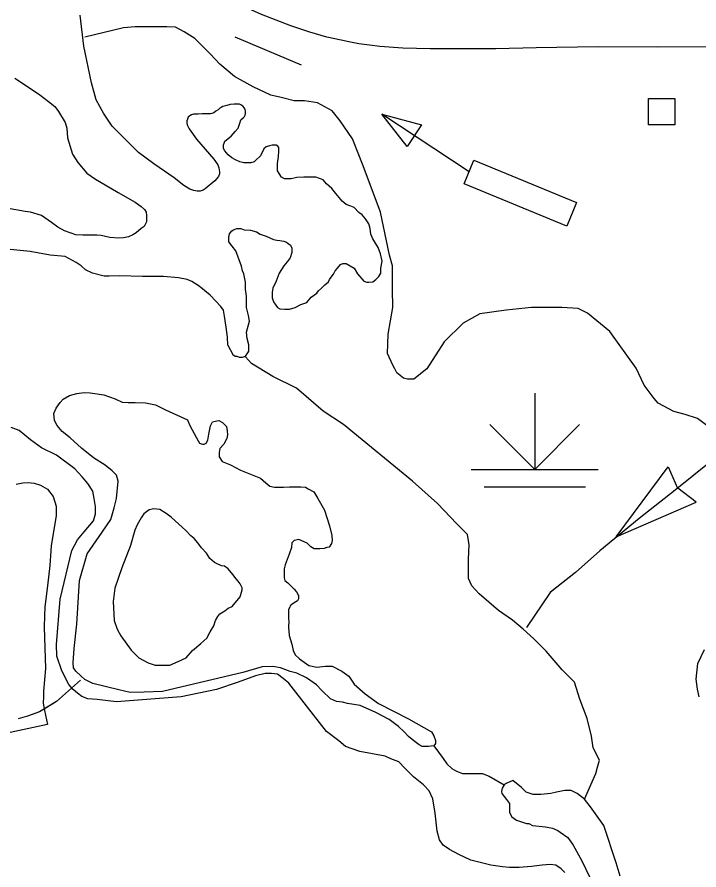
# Model space of a CAD drawing. Extents: x 1084508 to 1142749, y 1057638 to 1093403.
# Drawn here: x 1117599 to 1118442, y 1061446 to 1062500 of the extents above; entities that cross this region are included whole.
import ezdxf

# ---------------------------------------------------------------- set-up
doc = ezdxf.new("R2010")
doc.units = 0
for name, color, linetype in [('Level 15', 7, 'Continuous'), ('Level 35', 7, 'Continuous'), ('Level 43', 7, 'Continuous'), ('Level 44', 7, 'Continuous'), ('Level 46', 7, 'Continuous'), ('Level 47', 7, 'Continuous'), ('Level 56', 7, 'Continuous')]:
    doc.layers.add(name, color=color, linetype=linetype)

msp = doc.modelspace()

# ---------------------------------------------------------------- linework, layer by layer
at = {"layer": 'Level 15'}
for points in [[(1117999.8, 1062471), (1117982.1, 1062475), (1117961.1, 1062481.2), (1117937.3, 1062489.1), (1117901, 1062502.9), (1117874.2, 1062514.7), (1117839.7, 1062530.4), (1117796.4, 1062549.2), (1117748.1, 1062570.8), (1117707.1, 1062589.2), (1117667.8, 1062607), (1117621.7, 1062627.4), (1117567.1, 1062650.1), (1117534.1, 1062663.7), (1117475.4, 1062690.5), (1117439, 1062706.1), (1117384.5, 1062730.4), (1117331.2, 1062755.2), (1117281.1, 1062776.9), (1117235.7, 1062796), (1117212.2, 1062805.4), (1117183.1, 1062815.7), (1117160.9, 1062822.9), (1117142.2, 1062827.6)], [(1118451.8, 1062463), (1118390.7, 1062462.6), (1118317.1, 1062462.9), (1118240.8, 1062461.7), (1118190.9, 1062460.5), (1118141.4, 1062460.3), (1118109.5, 1062460.3), (1118075.9, 1062461.5), (1118047.6, 1062463.4), (1118034.8, 1062464.8), (1118021.6, 1062466.7), (1118009.3, 1062469.1), (1117999.8, 1062471)]]:
    msp.add_lwpolyline(points, dxfattribs=at)
at = {"layer": 'Level 35'}
for points in [[(1117716.5, 1062364.8), (1117706, 1062381.1), (1117696.7, 1062397.4), (1117690.9, 1062418.3), (1117681.6, 1062463.7), (1117676.9, 1062502.1)], [(1117596.4, 1062424.4), (1117609.5, 1062415.7), (1117627.4, 1062403.5), (1117638.1, 1062395.3), (1117645.9, 1062389), (1117650.2, 1062383.2), (1117658.5, 1062369.6), (1117660.4, 1062362.3), (1117661.4, 1062350.6), (1117667.7, 1062330.2), (1117674, 1062320), (1117685.2, 1062306.9), (1117695.9, 1062299.2), (1117708, 1062292.4), (1117724, 1062283.1), (1117744.9, 1062271), (1117752.6, 1062265.7), (1117756.5, 1062261.8), (1117758.5, 1062258.4), (1117758.9, 1062254.5), (1117758.9, 1062251.1), (1117758.9, 1062246.7), (1117756, 1062240.9), (1117752.6, 1062238.5), (1117746.3, 1062233.1), (1117742, 1062230.7), (1117736.6, 1062228.3), (1117730.8, 1062226.8), (1117725, 1062226.3), (1117713.8, 1062227.3), (1117703.1, 1062229.7), (1117697.8, 1062230.2), (1117688.6, 1062230.2), (1117680.3, 1062230.2), (1117671.6, 1062230.7), (1117657.5, 1062235.6), (1117649.3, 1062239.9), (1117641.5, 1062245.8), (1117629.4, 1062254.5), (1117615.8, 1062258.4), (1117609, 1062259.4), (1117574.1, 1062265.7)], [(1117880.1, 1062377), (1117880.8, 1062378.6), (1117881.3, 1062380.7), (1117881.3, 1062383), (1117881, 1062385.8), (1117878.5, 1062389.1), (1117876.4, 1062390.7), (1117873.8, 1062392.1), (1117867.3, 1062392.1), (1117862.6, 1062391.7), (1117858.5, 1062390.5), (1117853.3, 1062389.3), (1117851.5, 1062387.9), (1117849.6, 1062387), (1117847.5, 1062384.9), (1117844.7, 1062383.3), (1117842.2, 1062381.4), (1117839.8, 1062380.5), (1117838.2, 1062380.2), (1117833.1, 1062380), (1117828, 1062380), (1117823.1, 1062379.8), (1117817, 1062379.6), (1117814.7, 1062379.1), (1117812.4, 1062377.7), (1117810.5, 1062376.1), (1117809.8, 1062373.7), (1117808.9, 1062371.4), (1117808.9, 1062368.8), (1117809.1, 1062366.5), (1117811.9, 1062361.4), (1117820.8, 1062348.8), (1117842.4, 1062324.2), (1117847.1, 1062317.2), (1117848.5, 1062313.2), (1117849.4, 1062308.6), (1117849.1, 1062305.8), (1117848.2, 1062302.8), (1117843.6, 1062297.2), (1117831.7, 1062287.6), (1117828.9, 1062285.8), (1117825.4, 1062284.6), (1117824, 1062284.4), (1117821.5, 1062284.6), (1117817.7, 1062285.3), (1117812.6, 1062287.2), (1117805.2, 1062291.4), (1117793.1, 1062301.1), (1117768, 1062318.3), (1117749.1, 1062332.3), (1117735.1, 1062346.2), (1117716.5, 1062364.8)], [(1118005.7, 1062268), (1118000.8, 1062272.3), (1117999.4, 1062274.4), (1117993, 1062281.5), (1117988.1, 1062287.8), (1117981.7, 1062293.5), (1117977.5, 1062298.4), (1117968.3, 1062302), (1117953.4, 1062302), (1117944.9, 1062301.3), (1117937.9, 1062299.9), (1117932.9, 1062299.9), (1117929.4, 1062299.9), (1117925.9, 1062302), (1117920.9, 1062309.8), (1117920.9, 1062318.9), (1117922.3, 1062327.4), (1117922.7, 1062334.2), (1117922.4, 1062338.4), (1117921.3, 1062340), (1117919.2, 1062341.4), (1117917.5, 1062341.4), (1117914.5, 1062341.4), (1117911, 1062340.5), (1117907.1, 1062339.5), (1117904, 1062336.7), (1117899.9, 1062328.4), (1117893.8, 1062322.3), (1117892.2, 1062320.9), (1117887.8, 1062319.7), (1117884, 1062319.7), (1117879.4, 1062319.7), (1117874.5, 1062320.9), (1117868.9, 1062323.2), (1117864.5, 1062325.8), (1117860.1, 1062329.3), (1117855.9, 1062334.6), (1117854.3, 1062337.2), (1117854.3, 1062339.8), (1117854.3, 1062341.9), (1117855.2, 1062343.7), (1117855.9, 1062346.5), (1117863.8, 1062352.6), (1117868.7, 1062358.1), (1117872.4, 1062362.6), (1117873.3, 1062365.1), (1117874.3, 1062368.6), (1117875.7, 1062372.8), (1117878.9, 1062375.4), (1117880.1, 1062377)], [(1117923, 1062183.2), (1117919.5, 1062173.3), (1117915.3, 1062164.8), (1117914.5, 1062159.8), (1117914.5, 1062152.8), (1117916, 1062147.8), (1117918.8, 1062143.6), (1117920.9, 1062140.8), (1117923.7, 1062139.3), (1117930.1, 1062138.6), (1117935.7, 1062138.6), (1117942.8, 1062140.8), (1117949.9, 1062144.3), (1117957, 1062147.1), (1117962.6, 1062153.5), (1117969.7, 1062158.4), (1117971.8, 1062161.3), (1117975.3, 1062164.8), (1117979.6, 1062169), (1117983.8, 1062172.6), (1117985.2, 1062175.4), (1117987.3, 1062178.2), (1117990.2, 1062181.8), (1117992.3, 1062186), (1117995.1, 1062189.5), (1117998.7, 1062193.8), (1118001.5, 1062195.2), (1118003.6, 1062195.2), (1118005.7, 1062195.2), (1118015.6, 1062189.5), (1118019.9, 1062182.5), (1118027.6, 1062173.3), (1118031.2, 1062171.9), (1118034, 1062171.9), (1118038.9, 1062172.6), (1118042.5, 1062175.4), (1118046, 1062178.9), (1118048.8, 1062183.2), (1118048.8, 1062189.5), (1118050.3, 1062198), (1118048.1, 1062207.2), (1118045.3, 1062215), (1118038.9, 1062225.6), (1118036.1, 1062231.3), (1118035.4, 1062238.3), (1118034, 1062244), (1118029.8, 1062250.4), (1118025.5, 1062255.3), (1118021.3, 1062258.1), (1118015.6, 1062264.5), (1118011.4, 1062265.9), (1118005.7, 1062268)], [(1117859.4, 1062094.1), (1117865.8, 1062082.8), (1117868.6, 1062080.7), (1117870.7, 1062080.7), (1117873.5, 1062079.2), (1117877.8, 1062079.2), (1117881.3, 1062080.7), (1117884.1, 1062084.9), (1117885.6, 1062087), (1117885.6, 1062094.8), (1117883.4, 1062102.6), (1117882.7, 1062110.3), (1117886.3, 1062123.8), (1117884.9, 1062130.9), (1117882.7, 1062140.8), (1117882.7, 1062145.7), (1117882.7, 1062149.2), (1117882.7, 1062154.9), (1117881.3, 1062163.4), (1117881.3, 1062171.9), (1117879.2, 1062182.5), (1117877.8, 1062186), (1117876.4, 1062191.7), (1117869.3, 1062210.8), (1117865.1, 1062216.4), (1117860.8, 1062222.1), (1117860.8, 1062227.7), (1117861.5, 1062232), (1117864.4, 1062235.5), (1117866.5, 1062236.9), (1117870.7, 1062238.3), (1117875.7, 1062238.3), (1117879.9, 1062236.9), (1117887.7, 1062236.2), (1117894.8, 1062234.1), (1117899.7, 1062231.3), (1117906.8, 1062229.1), (1117916, 1062224.9), (1117920.2, 1062224.2), (1117923.7, 1062223.5), (1117928.7, 1062222.8), (1117932.2, 1062221.4), (1117934.3, 1062220), (1117937.2, 1062217.8), (1117938.6, 1062214.3), (1117938.6, 1062208.6), (1117936.5, 1062202.3), (1117932.9, 1062197.3), (1117928.7, 1062192.4), (1117923, 1062183.2)], [(1117859.4, 1062094.1), (1117859.2, 1062104.3), (1117857.5, 1062116.4), (1117855.3, 1062130.1), (1117854.2, 1062137.3), (1117850.9, 1062142.2), (1117844.9, 1062148.8), (1117837.7, 1062156), (1117831.1, 1062161.5), (1117828.4, 1062163.7), (1117822.9, 1062168.1), (1117815.2, 1062173), (1117809.1, 1062175.2), (1117798.7, 1062177.4), (1117780, 1062179), (1117754.2, 1062179), (1117725.6, 1062180.1), (1117712.9, 1062179.6), (1117706.9, 1062179.6), (1117692.1, 1062183.4), (1117683.8, 1062187.3), (1117678.3, 1062192.2), (1117672.3, 1062196.6), (1117658.5, 1062203.8), (1117639.8, 1062205.4), (1117615.1, 1062209.8), (1117577.7, 1062213.7)], [(1118300.2, 1061533.2), (1118314.4, 1061564.9), (1118316.6, 1061572.5), (1118318.8, 1061581.3), (1118311.2, 1061596.6), (1118309, 1061610.8), (1118303.5, 1061632.7), (1118294.7, 1061656.8), (1118288.2, 1061677.6), (1118272.9, 1061692.9), (1118253.2, 1061715.9), (1118237.8, 1061731.2), (1118224.7, 1061743.3), (1118211.6, 1061754.2), (1118194.1, 1061766.3), (1118170, 1061787.1), (1118161.3, 1061796.9), (1118156.9, 1061805.7), (1118156.9, 1061829.8), (1118158, 1061847.3), (1118155.8, 1061860.4), (1118142.7, 1061873.5), (1118118.6, 1061898.7), (1118087.9, 1061926.1), (1118002.6, 1061996.1), (1117977.4, 1062012.6), (1117944.6, 1062041), (1117915.1, 1062055.3), (1117888.8, 1062071.7), (1117881.4, 1062079.8)], [(1117673.1, 1061749.3), (1117676.3, 1061803.5), (1117685.9, 1061836.5), (1117704.3, 1061863.1), (1117714.8, 1061878.7), (1117718.9, 1061893), (1117722.1, 1061904.9), (1117724, 1061926), (1117722.1, 1061933.4), (1117716.6, 1061938.9), (1117707.9, 1061945.8), (1117693.7, 1061954.9), (1117678.6, 1061966.9), (1117664.8, 1061979.7), (1117654.7, 1061987.5), (1117648.7, 1061994.9), (1117645.5, 1062001.3), (1117644.6, 1062009.6), (1117647.4, 1062016.4), (1117652.4, 1062023.3), (1117656.1, 1062027.5), (1117663.9, 1062032), (1117673.1, 1062034.3), (1117682.2, 1062035.7), (1117689.6, 1062035.3), (1117706.1, 1062033), (1117720.3, 1062027.9), (1117729, 1062023.8), (1117736.4, 1062023.3), (1117745.1, 1062023.3), (1117757.9, 1062022.9), (1117770.3, 1062020.6), (1117782.7, 1062014.1), (1117796, 1062008.2), (1117809.8, 1062001.8), (1117812.1, 1061995.8), (1117815.3, 1061989.4), (1117823.1, 1061976), (1117824.5, 1061973.3), (1117828.1, 1061971.9), (1117830.4, 1061971.9), (1117832.7, 1061973.3), (1117835, 1061977), (1117835.9, 1061984.3), (1117837.3, 1061990.3), (1117838.2, 1061994.4), (1117840.5, 1061999.5), (1117846, 1062000.8), (1117848.3, 1062001.3), (1117852.9, 1061998.5), (1117857.9, 1061993.9), (1117858.9, 1061988.4), (1117859.3, 1061983.4), (1117858.4, 1061978.8), (1117854.7, 1061971.9), (1117849.7, 1061966.4), (1117848.8, 1061961.4), (1117848.8, 1061956.3), (1117852.4, 1061950.3)], [(1117852.4, 1061950.3), (1117862.8, 1061946.5), (1117875.3, 1061939.8), (1117899.8, 1061929.7), (1117906.5, 1061923.9), (1117911.3, 1061920.1), (1117917.1, 1061918.6), (1117922.4, 1061918.6), (1117928.2, 1061918.6), (1117935.9, 1061919.1), (1117944, 1061919.1), (1117949.8, 1061919.1), (1117955.6, 1061918.6), (1117958.9, 1061916.7), (1117965.7, 1061912.9), (1117971, 1061904.7), (1117979.1, 1061890.3), (1117985.4, 1061871), (1117988.3, 1061859), (1117988.7, 1061852.7), (1117987.8, 1061848.9), (1117984.9, 1061844.6), (1117982, 1061844.1), (1117978.7, 1061843.1), (1117973.4, 1061842.6), (1117966.2, 1061842.6), (1117962.3, 1061845), (1117959.9, 1061847), (1117957.5, 1061849.4), (1117947.4, 1061854.2), (1117941.6, 1061852.7), (1117938.7, 1061849.9), (1117938.3, 1061844.1), (1117935.4, 1061835.9), (1117930.6, 1061822.9), (1117929.1, 1061817.6), (1117929.1, 1061814.3), (1117929.1, 1061811.4), (1117929.1, 1061806.6), (1117930.1, 1061803.2), (1117933.9, 1061800.3), (1117937.8, 1061796.5), (1117941.6, 1061792.6), (1117944.5, 1061789.2), (1117946.9, 1061784.9), (1117946.9, 1061783), (1117946.9, 1061780.6), (1117945.5, 1061778.2), (1117941.6, 1061775.8), (1117938.7, 1061773.9), (1117936.8, 1061771.9), (1117936.3, 1061770.5), (1117934.4, 1061767.6), (1117934.4, 1061765.7), (1117934.4, 1061762.8), (1117934.4, 1061760.4), (1117934.4, 1061758.9), (1117934.4, 1061755.1), (1117934.9, 1061753.7), (1117934.6, 1061745.8), (1117935.2, 1061735.2)], [(1117789.6, 1061881.5), (1117783.2, 1061886.1), (1117775.4, 1061891.1), (1117768, 1061892.1), (1117762.4, 1061890.8), (1117755.6, 1061885.6), (1117752.4, 1061881), (1117747.4, 1061872.3), (1117744.6, 1061865.4), (1117739.1, 1061846.6), (1117728.6, 1061819.1), (1117719.9, 1061793.8), (1117718, 1061777.3), (1117718.9, 1061753.9), (1117722.6, 1061743.3), (1117727.2, 1061735.1), (1117740, 1061717.2), (1117749.7, 1061708), (1117761.1, 1061701.6), (1117769.9, 1061698.8), (1117779, 1061698.8), (1117787.8, 1061698.8), (1117798.3, 1061703.4), (1117807.9, 1061708), (1117815.7, 1061716.7), (1117826.3, 1061725.4), (1117833.6, 1061731.9), (1117837.9, 1061740), (1117842.3, 1061747.5), (1117844.2, 1061753.9), (1117847.4, 1061759), (1117849.7, 1061762.2), (1117855.7, 1061765.8), (1117859.8, 1061769), (1117864.8, 1061771.3)], [(1117803, 1061869.2), (1117798.8, 1061873.1), (1117789.6, 1061881.5)], [(1117864.8, 1061771.3), (1117874.8, 1061783.2), (1117877.2, 1061791.7), (1117877.2, 1061794.5), (1117874.9, 1061799.3), (1117872.4, 1061802.7), (1117870, 1061805.6), (1117865.7, 1061810.9), (1117859.9, 1061817.6), (1117855.6, 1061821), (1117851.7, 1061821.5), (1117845.5, 1061824.4), (1117843.1, 1061825.8), (1117837.3, 1061830.6), (1117833, 1061837.3), (1117827.2, 1061843.6), (1117822.4, 1061849.9), (1117818.1, 1061855.1), (1117813.8, 1061858.5), (1117807.6, 1061865), (1117803, 1061869.2)], [(1117935.2, 1061735.2), (1117938.7, 1061724.5), (1117940.5, 1061716.7), (1117942.8, 1061711.7), (1117948, 1061706.4), (1117959.8, 1061698.4), (1117969.4, 1061696.1), (1117980.4, 1061697.4), (1117988.7, 1061697.4), (1118000.6, 1061691.5), (1118009.3, 1061685.1), (1118015.8, 1061675.4), (1118029.5, 1061663.5), (1118045.6, 1061651.5), (1118082.8, 1061632.3), (1118111.2, 1061616.2), (1118114, 1061611.6), (1118116.2, 1061605.7), (1118116.2, 1061602), (1118114, 1061599.2), (1118107.5, 1061598.3), (1118104.3, 1061598.3), (1118099.7, 1061598.3), (1118096.1, 1061600.1), (1118089.6, 1061605.2), (1118082.8, 1061610.7), (1118077.7, 1061616.2), (1118070.4, 1061623.1), (1118058.9, 1061631.4), (1118042.4, 1061640.1), (1118023.1, 1061648.8), (1118007.5, 1061651.5), (1118001.1, 1061652.9), (1117993.8, 1061653.8), (1117986.4, 1061657.1), (1117976.3, 1061667.2), (1117969, 1061674.5), (1117956.6, 1061683.2), (1117944.7, 1061688.7), (1117936.4, 1061691), (1117924.5, 1061695.6), (1117915.3, 1061697), (1117902, 1061696.5), (1117878.1, 1061689.6), (1117832.7, 1061679.1), (1117779, 1061666.2), (1117756.1, 1061665.3), (1117738.7, 1061664.9), (1117724.9, 1061668.1), (1117692.8, 1061675.9), (1117682.7, 1061680.9), (1117678.1, 1061685.1), (1117671.7, 1061691.5), (1117668.9, 1061695.6), (1117668.5, 1061701.6), (1117669.8, 1061719.5), (1117673.1, 1061749.3)], [(1118114, 1061599.2), (1118125.7, 1061583.5), (1118130.1, 1061576.9), (1118136.6, 1061570.9), (1118142.1, 1061567.6), (1118149.8, 1061564.9), (1118154.1, 1061564.9), (1118158.5, 1061564.9), (1118164, 1061564.9), (1118174.4, 1061564.9), (1118179.3, 1061562.7), (1118182.6, 1061561.6), (1118201, 1061550.9)], [(1118211.8, 1061556.3), (1118203.4, 1061552.4), (1118201, 1061550.9), (1118198.6, 1061546.6), (1118197.6, 1061542.7), (1118198.1, 1061540.3), (1118203.9, 1061532.6), (1118207.8, 1061527.7), (1118207.8, 1061523.4), (1118207.8, 1061521), (1118207.8, 1061516.6), (1118210.7, 1061511.3), (1118216.5, 1061507), (1118228.5, 1061503.1), (1118231.4, 1061503.1), (1118236.2, 1061500.7), (1118252.2, 1061498.8), (1118260.9, 1061497.3), (1118267.6, 1061494.4), (1118270.5, 1061492.5), (1118279.7, 1061485.7), (1118286.4, 1061476.1), (1118297.1, 1061456.8), (1118312, 1061425.9)], [(1118344.4, 1061438.1), (1118339.5, 1061454.4), (1118324.2, 1061500.6), (1118307.9, 1061523.6), (1118300.2, 1061533.2), (1118291.5, 1061540), (1118283.8, 1061543.8), (1118276.2, 1061543.8), (1118265.6, 1061541.9), (1118258.9, 1061540), (1118246.4, 1061539), (1118236.8, 1061539), (1118228.1, 1061541.9), (1118222.4, 1061547.6), (1118211.8, 1061556.3)]]:
    msp.add_lwpolyline(points, dxfattribs=at)
at = {"layer": 'Level 43'}
for p, q in [((1118339.7, 1061857.4), (1118403.9, 1061943.9)), ((1118403.9, 1061943.9), (1118415.3, 1061917.6)), ((1118438.6, 1061900.3), (1118415.6, 1061917.3)), ((1118339.7, 1061857.4), (1118438.6, 1061900.2))]:
    msp.add_line(p, q, dxfattribs=at)
for points in [[(1118452.4, 1061947), (1118412.4, 1061915.1), (1118368.1, 1061879.9), (1118319.5, 1061839.9), (1118289.2, 1061813.4), (1118257.9, 1061788.6), (1118228.7, 1061745.3)], [(1118437.1, 1061934.7), (1118412.4, 1061915.1), (1118368.1, 1061879.9), (1118340.1, 1061856.9)], [(1118308.4, 1061830.2), (1118289.2, 1061813.4), (1118260.5, 1061790.6)], [(1118260.5, 1061790.6), (1118257.9, 1061788.6), (1118228.7, 1061745.3)], [(1117677.3, 1061680), (1117647.8, 1061653.7), (1117626.7, 1061640.9), (1117611.9, 1061635.8), (1117600.4, 1061632.5)], [(1117677.3, 1061680), (1117647.8, 1061653.7), (1117632.5, 1061644.4)]]:
    msp.add_lwpolyline(points, dxfattribs=at)
at = {"layer": 'Level 44'}
for p, q in [((1118238.9, 1062034.8), (1118238.9, 1061940.6)), ((1118238.9, 1061940.6), (1118183.4, 1061996.1)), ((1118238.9, 1061940.6), (1118294.4, 1061996.1)), ((1118160.5, 1061940.6), (1118317.4, 1061940.6)), ((1118176.2, 1061919.2), (1118301.7, 1061919.2))]:
    msp.add_line(p, q, dxfattribs=at)
at = {"layer": 'Level 46'}
msp.add_lwpolyline([(1117598, 1061922.6), (1117606.3, 1061924.1), (1117612.8, 1061924.4), (1117620.4, 1061923.7), (1117628, 1061921.3), (1117636.7, 1061916.1), (1117643.7, 1061907), (1117647.2, 1061895.1), (1117647.2, 1061883.7), (1117641.4, 1061846.3), (1117639.6, 1061822), (1117636.5, 1061796.9), (1117633.5, 1061770.9), (1117633.1, 1061759.7), (1117632.7, 1061745.5), (1117634.1, 1061694.5), (1117631.8, 1061666.4), (1117631.8, 1061659.5), (1117631.5, 1061652.2), (1117631.7, 1061649.5), (1117632.8, 1061642.6), (1117636.5, 1061625.3), (1117613.4, 1061620.5), (1117590.4, 1061615.7)], dxfattribs=at)
at = {"layer": 'Level 47'}
for points in [[(1117988.5, 1062383.7), (1117970.4, 1062393.9), (1117954.5, 1062396), (1117941.5, 1062396), (1117925.6, 1062400.4), (1117912.6, 1062403.2), (1117891, 1062413.4), (1117867.8, 1062426.4), (1117849.8, 1062441.5), (1117838.2, 1062453.8), (1117818.7, 1062473.3), (1117805.7, 1062481.3), (1117794.9, 1062487.1), (1117784.1, 1062487.8), (1117770.3, 1062487.8), (1117756.6, 1062487.8), (1117745.1, 1062487.8), (1117730.6, 1062486.3), (1117682.9, 1062474.8)], [(1118451.5, 1061995), (1118439.9, 1062003.5), (1118424.7, 1062008.7), (1118411, 1062012.3), (1118391.5, 1062022.4), (1118386.5, 1062028.2), (1118374.2, 1062044.8), (1118364.1, 1062065.8), (1118331.6, 1062111.3), (1118304.1, 1062133.7), (1118292.6, 1062139.5), (1118272.3, 1062140.9), (1118253.6, 1062140.9), (1118234.8, 1062140.9), (1118203.7, 1062137.3), (1118171.2, 1062133), (1118150.3, 1062121.4), (1118127.1, 1062098.3), (1118105.5, 1062065.1), (1118089.6, 1062052.1), (1118081.6, 1062052.1), (1118076.6, 1062053.5), (1118068.6, 1062060), (1118065.8, 1062065.1), (1118063.6, 1062069.4), (1118057.1, 1062083.9), (1118057.8, 1062107.7), (1118063.6, 1062140.9), (1118062.9, 1062163.3), (1118062.9, 1062192.2), (1118059.3, 1062205.3), (1118048.4, 1062258.7), (1118026.7, 1062315.8), (1118013.7, 1062349.1), (1117998.6, 1062371.5), (1117988.5, 1062383.7)], [(1118112.8, 1061533.4), (1118108.2, 1061543.3), (1118101.3, 1061551), (1118089.1, 1061560.9), (1118078.4, 1061571.6), (1118070.8, 1061579.3), (1118060.9, 1061583.1), (1118054, 1061586.1), (1118022.7, 1061592.2), (1118005.1, 1061598.4), (1117996.7, 1061605.2), (1117981.4, 1061616.7), (1117934.8, 1061676.3), (1117928, 1061682.4), (1117921.1, 1061687.7), (1117913.5, 1061688.5), (1117905.8, 1061688.5), (1117893.6, 1061685.5), (1117872.2, 1061677.8), (1117845.5, 1061668.6), (1117801.9, 1061659.5), (1117721.8, 1061653.4), (1117698.1, 1061656.4), (1117686.6, 1061657.2), (1117679, 1061660.2), (1117673.6, 1061664.1), (1117668.3, 1061668.6), (1117662.9, 1061674.8), (1117654.5, 1061691.6), (1117648.4, 1061709.9), (1117647.7, 1061724.4), (1117652.2, 1061780.2), (1117666.8, 1061840.6), (1117673.6, 1061853.6), (1117682, 1061863.5), (1117693.5, 1061877.2), (1117695.8, 1061885.6), (1117695.8, 1061894.8), (1117694.3, 1061904.7), (1117692.7, 1061913.9), (1117686.6, 1061923.1), (1117679.7, 1061931.5), (1117670.6, 1061941.4), (1117647.7, 1061958.2), (1117629.3, 1061967.4), (1117615.6, 1061977.3), (1117601.8, 1061988.8), (1117591.9, 1061992.6)], [(1118442.1, 1061659.7), (1118439.9, 1061669.1), (1118438.5, 1061681.4), (1118440.6, 1061700.9), (1118448.6, 1061718.2)], [(1118276.2, 1061442.5), (1118271.7, 1061447.1), (1118264.8, 1061451.6), (1118257.9, 1061452.4), (1118248, 1061451.6), (1118235, 1061450.1), (1118219.7, 1061448.6), (1118207.5, 1061448.6), (1118199.1, 1061449.4), (1118184.6, 1061451.6), (1118160.1, 1061457.8), (1118144.9, 1061464.6), (1118133.4, 1061470.8), (1118125.8, 1061476.1), (1118121.2, 1061483), (1118118.1, 1061493.7), (1118115.8, 1061515.8), (1118112.8, 1061533.4)]]:
    msp.add_lwpolyline(points, dxfattribs=at)
at = {"layer": 'Level 56'}
for p, q in [((1118081.1, 1062339.9), (1118050, 1062379.9)), ((1118050, 1062379.9), (1118098.8, 1062366.6)), ((1118098.8, 1062366.6), (1118081.1, 1062339.9))]:
    msp.add_line(p, q, dxfattribs=at)
for points in [[(1117868.3, 1062475.5), (1117950.4, 1062440.5)], [(1118157.7, 1062308.3), (1118050, 1062379.9)]]:
    msp.add_lwpolyline(points, dxfattribs=at)
for points in [[(1118379.4, 1062366.5), (1118379.4, 1062399.2), (1118412.2, 1062399.2), (1118412.2, 1062366.5)], [(1118151.7, 1062293.8), (1118163.7, 1062322.8), (1118290.6, 1062270.4), (1118278.6, 1062241.4)]]:
    msp.add_lwpolyline(points, close=True, dxfattribs=at)

doc.saveas('drawing.dxf')
